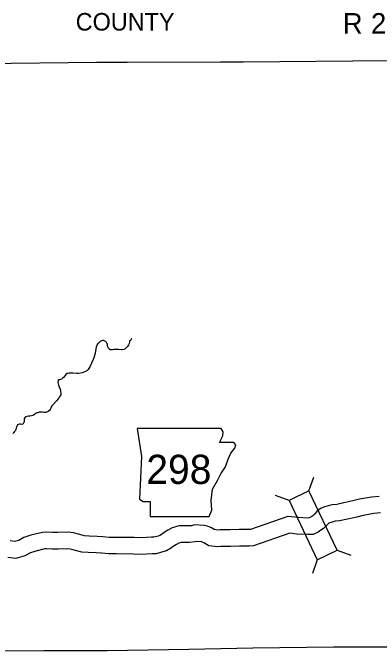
# Model space of a CAD drawing. Extents: x -492261 to -432772, y 1441225 to 1452922.
# Drawn here: x -461524.4 to -461358.6, y 1452625.8 to 1452914.4 of the extents above; entities that cross this region are included whole.
import ezdxf

# ---------------------------------------------------------------- set-up
doc = ezdxf.new("R2010")
doc.units = 0
doc.layers.add('Default', color=7, linetype='Continuous')

msp = doc.modelspace()

# ---------------------------------------------------------------- linework, layer by layer
at = {"layer": 'Default'}
for p, q in [((-461390.45, 1452698.29), (-461388.24, 1452704.51)), ((-461399.39, 1452694.04), (-461405.61, 1452696.25)), ((-461377.69, 1452671.47), (-461371.48, 1452669.26)), ((-461386.63, 1452667.22), (-461388.84, 1452661))]:
    msp.add_line(p, q, dxfattribs=at)
for points in [[(-461177.36, 1452894.69), (-461221.62, 1452893.71), (-461288.08, 1452893.36), (-461354.12, 1452892.73), (-461420.09, 1452892.13), (-461430.47, 1452892.09)], [(-461472.57, 1452891.95), (-461486.46, 1452891.9), (-461538.01, 1452891.34)], [(-461430.47, 1452892.09), (-461472.57, 1452891.95)], [(-461470.54, 1452767.09), (-461470.87, 1452766.82), (-461471.2, 1452766.35), (-461471.63, 1452766.08), (-461471.56, 1452765.53), (-461471.72, 1452764.9), (-461472.05, 1452764.31), (-461472.54, 1452763.55), (-461473.03, 1452763.05), (-461473.41, 1452762.71), (-461473.76, 1452762.39), (-461474.21, 1452762.2), (-461474.84, 1452762.11), (-461475.23, 1452762.04), (-461476.5, 1452762.21), (-461477.3, 1452762.18), (-461478.17, 1452762.15), (-461478.71, 1452762.17), (-461479.23, 1452762.1), (-461479.67, 1452762.05), (-461480.11, 1452762.03), (-461480.55, 1452762.21), (-461480.86, 1452762.46), (-461481.1, 1452762.86), (-461481.33, 1452763.5), (-461481.55, 1452764.21), (-461481.59, 1452764.57), (-461481.77, 1452765.15), (-461481.92, 1452765.4), (-461482.13, 1452765.63), (-461482.21, 1452765.73), (-461482.67, 1452766.04), (-461482.99, 1452766.18), (-461483.36, 1452766.29), (-461483.76, 1452766.32), (-461484.32, 1452766.09), (-461484.88, 1452765.77), (-461485.29, 1452765.43), (-461485.64, 1452765.15), (-461485.89, 1452764.9), (-461486.32, 1452764.24), (-461486.68, 1452763.3), (-461486.74, 1452762.48), (-461487.15, 1452760.49), (-461487.57, 1452758.93), (-461487.99, 1452757.67), (-461488.81, 1452756.01), (-461489.52, 1452754.45), (-461489.99, 1452753.57), (-461490.27, 1452753.23), (-461490.87, 1452752.6), (-461491.45, 1452752.25), (-461492.3, 1452751.93), (-461493.05, 1452751.73), (-461494.59, 1452751.42), (-461495.38, 1452751.44), (-461497.15, 1452751.5), (-461497.59, 1452751.56), (-461498.23, 1452751.57), (-461498.88, 1452751.57), (-461499.48, 1452751.39), (-461499.77, 1452751.31), (-461500.31, 1452750.92), (-461500.7, 1452750.46), (-461501.46, 1452749.51), (-461502, 1452749.06), (-461502.26, 1452748.83), (-461502.82, 1452748.66), (-461503.32, 1452748.55), (-461503.65, 1452748.44), (-461503.8, 1452748.33), (-461503.9, 1452747.99), (-461503.97, 1452747.26), (-461503.71, 1452746.15), (-461503.39, 1452745.4), (-461502.94, 1452744.24), (-461502.83, 1452743.86), (-461502.74, 1452743.17), (-461502.58, 1452742.38), (-461502.68, 1452741.77), (-461502.88, 1452741.28), (-461503.35, 1452740.61), (-461503.6, 1452740.23), (-461503.83, 1452739.93), (-461504.59, 1452739.05), (-461506.15, 1452737.31), (-461506.68, 1452736.72), (-461507.15, 1452735.75), (-461507.43, 1452735.04), (-461507.74, 1452734.6), (-461508.32, 1452734.21), (-461509.46, 1452733.8), (-461510.13, 1452733.82), (-461510.98, 1452733.85), (-461511.94, 1452733.94), (-461512.52, 1452733.83), (-461512.98, 1452733.66), (-461513.46, 1452733.53), (-461514.06, 1452733.23), (-461514.62, 1452732.87), (-461515.34, 1452732.36)], [(-461515.34, 1452732.36), (-461515.98, 1452732.2), (-461516.71, 1452732.11), (-461517.34, 1452732.08), (-461517.92, 1452731.97), (-461518.42, 1452731.8), (-461518.83, 1452731.59), (-461519.08, 1452731.21), (-461519.2, 1452730.83), (-461519.21, 1452730.14), (-461519.2, 1452729.68), (-461519.37, 1452729.26), (-461519.67, 1452728.69), (-461519.98, 1452728.45), (-461520.31, 1452728.39), (-461520.86, 1452728.55), (-461521.44, 1452728.46), (-461521.77, 1452728.39), (-461522.23, 1452728.2), (-461522.58, 1452727.61), (-461522.74, 1452727.15), (-461522.84, 1452726.85), (-461523.04, 1452726.05), (-461523.22, 1452725.68), (-461523.59, 1452725.09), (-461523.94, 1452724.68), (-461524.27, 1452724.37), (-461524.33, 1452724.28)], [(-461358.64, 1452695.83), (-461362.06, 1452695.52), (-461367.54, 1452694.54), (-461370.5, 1452693.79), (-461374.59, 1452692.92), (-461377.77, 1452692.22), (-461380, 1452691.97), (-461382.16, 1452691.37), (-461383.32, 1452691.1), (-461385.2, 1452690.33), (-461386.78, 1452689.07), (-461387.86, 1452687.86), (-461388.63, 1452687.11), (-461389.13, 1452686.77), (-461389.96, 1452686.23), (-461390.28, 1452686.08), (-461390.87, 1452686.06), (-461395.27, 1452686.27), (-461399.97, 1452686.77), (-461416.85, 1452680.89), (-461417.53, 1452680.87), (-461419.26, 1452680.88), (-461421.99, 1452680.86), (-461425.99, 1452680.71), (-461429.34, 1452680.7), (-461430.55, 1452680.65), (-461431.5, 1452680.61), (-461433.25, 1452680.81), (-461434.51, 1452681.58), (-461436.31, 1452682.34), (-461437.78, 1452682.68), (-461442.25, 1452683.03), (-461443.53, 1452682.6), (-461444.77, 1452682.47), (-461449.12, 1452682.49), (-461452.23, 1452681.69), (-461454.18, 1452680.51), (-461455.96, 1452679.44), (-461457.14, 1452678.58), (-461457.93, 1452678.12), (-461458.58, 1452677.92), (-461460.57, 1452677.4), (-461461.66, 1452677.38), (-461466.27, 1452677.06), (-461469.5, 1452677.27), (-461473.43, 1452677.29), (-461480.72, 1452677.32), (-461483.63, 1452677.6), (-461486.26, 1452677.77), (-461489.87, 1452677.91), (-461491.93, 1452678.06), (-461494.69, 1452678.79), (-461496.96, 1452679.4), (-461499.15, 1452679.64), (-461504.01, 1452679.5), (-461506.34, 1452679.47), (-461509.01, 1452679.71), (-461511, 1452679.58), (-461516.2, 1452678.32), (-461519.32, 1452677.18), (-461521.71, 1452675.96), (-461523.56, 1452675.44), (-461525.6, 1452675.69)], [(-461357.98, 1452688.35), (-461361.07, 1452688.08), (-461365.95, 1452687.21), (-461368.79, 1452686.48), (-461373.01, 1452685.59), (-461376.54, 1452684.81), (-461378.56, 1452684.58), (-461380.31, 1452684.1), (-461381.05, 1452683.92), (-461381.37, 1452683.79), (-461381.6, 1452683.61), (-461382.43, 1452682.67), (-461383.87, 1452681.28), (-461384.97, 1452680.52), (-461386.3, 1452679.67), (-461388.48, 1452678.63), (-461390.94, 1452678.56), (-461395.84, 1452678.79), (-461399.09, 1452679.14), (-461415.46, 1452673.43), (-461417.43, 1452673.37), (-461419.26, 1452673.38), (-461421.82, 1452673.36), (-461425.83, 1452673.21), (-461429.18, 1452673.2), (-461430.27, 1452673.15), (-461431.77, 1452673.1), (-461435.72, 1452673.53), (-461437.95, 1452674.89), (-461438.65, 1452675.19), (-461438.93, 1452675.25), (-461441.3, 1452675.44), (-461441.93, 1452675.23), (-461444.4, 1452674.97), (-461448.19, 1452674.99), (-461449.29, 1452674.7), (-461450.3, 1452674.09), (-461451.82, 1452673.17), (-461453.05, 1452672.29), (-461454.91, 1452671.2), (-461456.52, 1452670.71), (-461459.54, 1452669.91), (-461461.35, 1452669.88), (-461466.25, 1452669.55), (-461469.76, 1452669.77), (-461477.4, 1452669.8), (-461481.1, 1452669.82), (-461484.23, 1452670.12), (-461486.65, 1452670.28), (-461490.3, 1452670.42), (-461493.18, 1452670.64), (-461496.62, 1452671.54), (-461498.35, 1452672.01), (-461499.46, 1452672.13), (-461503.85, 1452672.01), (-461506.63, 1452671.96), (-461509.1, 1452672.19), (-461509.86, 1452672.14), (-461514.02, 1452671.13), (-461516.31, 1452670.29), (-461518.98, 1452668.93), (-461522.99, 1452667.82), (-461526.6, 1452668.25)], [(-461180.71, 1452630), (-461216.81, 1452629.69), (-461246.34, 1452629.3), (-461283.13, 1452628.54), (-461313.29, 1452627.95), (-461349.25, 1452627.74), (-461379.13, 1452627.62), (-461415.86, 1452627.26), (-461444.72, 1452626.69), (-461481.66, 1452626.08), (-461510.36, 1452625.98), (-461547.5, 1452625.85)]]:
    msp.add_lwpolyline(points, dxfattribs=at)
for points in [[(-461468.11, 1452726.56), (-461466.21, 1452713.87), (-461467.06, 1452694.63), (-461465.37, 1452693.57), (-461462.19, 1452693.57), (-461462.19, 1452686.8), (-461435.55, 1452686.8), (-461434.28, 1452689.55), (-461434.7, 1452693.99), (-461434.07, 1452699.07), (-461431.74, 1452703.08), (-461430.26, 1452706.05), (-461428.15, 1452709.22), (-461426.88, 1452712.6), (-461425.82, 1452715.35), (-461423.92, 1452717.68), (-461423.49, 1452719.16), (-461424.34, 1452720.21), (-461430.9, 1452720.21), (-461429.42, 1452723.17), (-461429.2, 1452725.08), (-461430.08, 1452726.54)], [(-461399.39, 1452694.04), (-461386.63, 1452667.22), (-461377.69, 1452671.47), (-461390.45, 1452698.29)]]:
    msp.add_lwpolyline(points, close=True, dxfattribs=at)

# ---------------------------------------------------------------- texts
for s, height, p in [('COUNTY', 7.92, (-461495.92, 1452906.38)), ('R', 9.24, (-461375.1, 1452905.02)), ('23', 9.24, (-461362.32, 1452905.02)), ('298', 13.2, (-461463.98, 1452701.45))]:
    msp.add_text(s, height=height, dxfattribs=at).set_placement(p)

doc.saveas('drawing.dxf')
